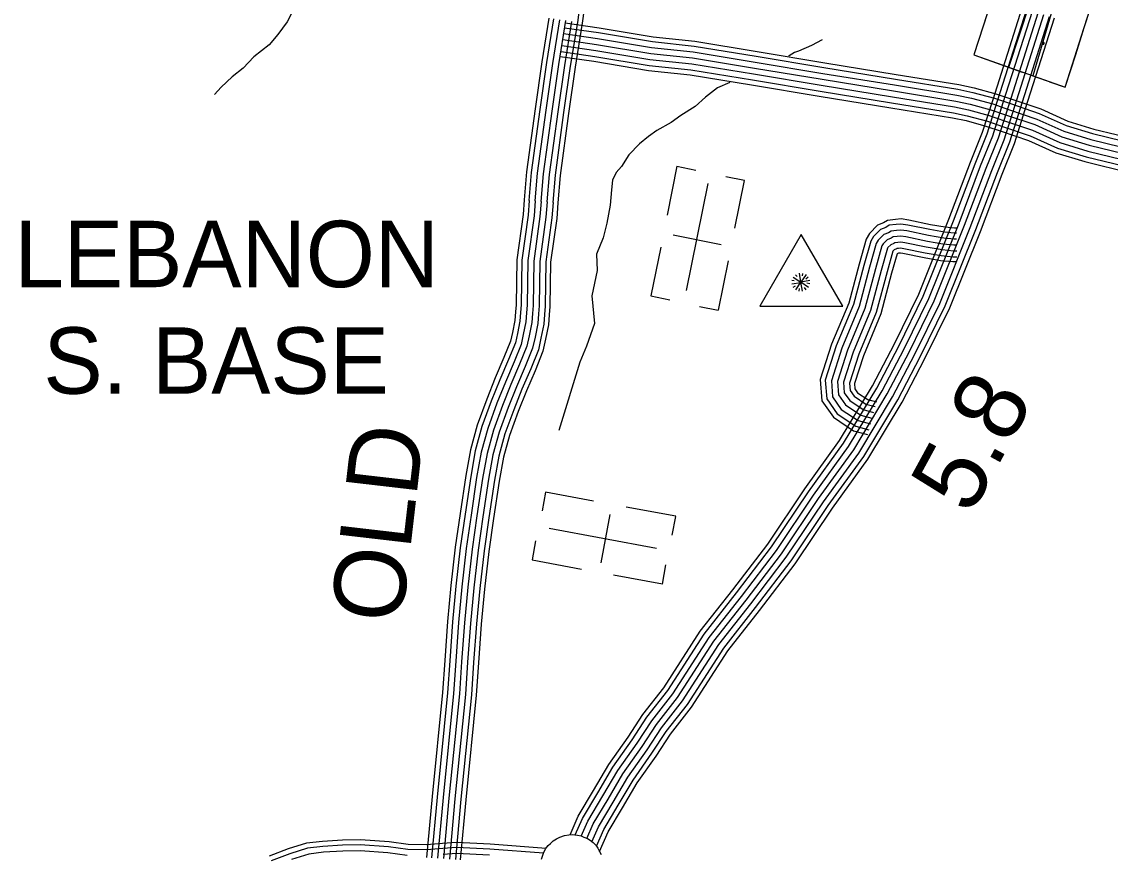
# Model space of a CAD drawing. Extents: x 1788175 to 1969470, y 584502 to 738744.
# Drawn here: x 1871356 to 1876977, y 657658 to 661956 of the extents above; entities that cross this region are included whole.
import ezdxf

# ---------------------------------------------------------------- set-up
doc = ezdxf.new("R2010")
doc.units = 0
for name, color, linetype in [('DESIGN - EROSION CONTROL - Devices', 7, 'Continuous'), ('DESIGN - ROW - Right-of-Way and Easement Labels', 7, 'Continuous'), ('DESIGN - SCRATCH - User 1', 7, 'Continuous'), ('DESIGN - TRAFFIC CONTROL PERMANENT - Signalization', 7, 'Continuous'), ('DESIGN - TRANSPORTATION - Text', 7, 'Continuous'), ('DESIGN - UTILITIES - Cable (Underground) with Text', 7, 'Continuous'), ('SURVEY - CENTERLINE - Preliminary Text', 7, 'Continuous'), ('SURVEY - CONTOURS - Index with Text', 7, 'Continuous'), ('SURVEY - DTM - Breaklines', 7, 'Continuous'), ('SURVEY - TRANSPORTATION - Roads', 7, 'Continuous'), ('SURVEY - VEGETATION - Features with Text', 7, 'Continuous')]:
    doc.layers.add(name, color=color, linetype=linetype)

msp = doc.modelspace()

# ---------------------------------------------------------------- linework, layer by layer
at = {"layer": 'DESIGN - EROSION CONTROL - Devices'}
msp.add_arc((1876630.6, 661845.4), 5.28, 201.7436, 125.4358, dxfattribs=at)
at = {"layer": 'DESIGN - SCRATCH - User 1'}
for points in [[(1879028.3, 668165.3), (1878742.7, 668202), (1878561.8, 667589.6), (1878120.1, 666446.2), (1878020, 666204.5), (1877943.4, 665945.2), (1877866.9, 665715.3), (1877702, 665184.9), (1877254.4, 663776.3), (1877065.9, 663245.8), (1876995.3, 662992.4), (1876901, 662680), (1876800.9, 662438.4), (1876576.8, 661677.3)], [(1876273.5, 661784.8), (1876452.9, 661721.2), (1877370.9, 664504.6), (1877867.3, 666140.1), (1878442.7, 667650.7), (1878550.1, 668005.4)], [(1876366.8, 662077.9), (1876273.5, 661784.8)], [(1876576.8, 661677.3), (1876745, 661617.7), (1876843.3, 661926.2), (1876904.4, 662118.3)]]:
    msp.add_lwpolyline(points, dxfattribs=at)
at = {"layer": 'DESIGN - TRANSPORTATION - Text'}
for points in [[(1873276.3, 662428.8), (1873260, 662419.8), (1873166.6, 662383.1), (1873109, 662352.7), (1873049.3, 662332.4), (1872993.7, 662304), (1872940.1, 662267.6), (1872882.5, 662233.2), (1872844.9, 662183), (1872811.3, 662134.8), (1872770.1, 662040.5), (1872726.7, 661956.2), (1872679.3, 661889.9), (1872633.8, 661837.6), (1872554.4, 661775), (1872499, 661716.7), (1872443.4, 661672.3), (1872386, 661617.9), (1872351.5, 661579.7)], [(1875489.7, 661862.8), (1875434.3, 661833.7), (1875366.7, 661805.1), (1875346.8, 661796.9), (1875319, 661780.7), (1875316.2, 661777.9)], [(1875012.8, 661643), (1874949.3, 661615.6), (1874887.8, 661567), (1874834.4, 661518.6), (1874758.9, 661471.9), (1874709.3, 661435.5), (1874635.9, 661394.9), (1874592.2, 661364.5), (1874546.6, 661326.1), (1874491.2, 661269.6), (1874453.8, 661209.3), (1874426.1, 661177.1), (1874406.5, 661138.9), (1874400.9, 661088.8), (1874395.5, 661008.8), (1874378.3, 660916.6), (1874359, 660840.4), (1874323.7, 660756.1), (1874326.8, 660671.2), (1874299.4, 660541.2), (1874313.1, 660397.6), (1874272.1, 660281.3), (1874237.9, 660199.3), (1874130.5, 659845.1)]]:
    msp.add_lwpolyline(points, dxfattribs=at)
at = {"layer": 'DESIGN - UTILITIES - Cable (Underground) with Text'}
for p, q in [((1874739.4, 661210.2), (1874688.7, 660957.2)), ((1874739.6, 661210.2), (1874837.2, 661190.7)), ((1875087.9, 661136.5), (1874991.5, 661155.7)), ((1875038.6, 660889.8), (1875088, 661136.4)), ((1874719.4, 660855.2), (1874968.1, 660805.4)), ((1874655.7, 660792), (1874605.3, 660540.3)), ((1874953.9, 660466.5), (1875005.1, 660722.2)), ((1874605.2, 660540.3), (1874703, 660520.7)), ((1874856.2, 660486), (1874953.3, 660466.6)), ((1874061.6, 659527.3), (1874043.6, 659430.7)), ((1874308.8, 659481.7), (1874061.6, 659527.4)), ((1874733.4, 659403.1), (1874476.9, 659450.5)), ((1874348.1, 659162.9), (1874394.3, 659412.3)), ((1874715.3, 659305.1), (1874733.3, 659402.5)), ((1873992.9, 659178), (1874011, 659275.8)), ((1873992.8, 659177.8), (1874246.6, 659130.8)), ((1874664.6, 659053.4), (1874682.8, 659151.5)), ((1874412.2, 659100.2), (1874664.7, 659053.5))]:
    msp.add_line(p, q, dxfattribs=at)
for points in [[(1874789.7, 660568.1), (1874900.2, 661120.2)], [(1874634.2, 659237.5), (1874080.6, 659339.9)]]:
    msp.add_lwpolyline(points, dxfattribs=at)
at = {"layer": 'SURVEY - CENTERLINE - Preliminary Text'}
for points in [[(1874187.7, 657758.9), (1874229.4, 657854.5), (1874309.1, 657987.5), (1874387.6, 658120.8), (1874487.6, 658263.1), (1874563.9, 658379.5), (1874672.4, 658518), (1874860, 658809.3), (1875028.3, 659023.1), (1875208.2, 659259.7), (1875399.2, 659544.1), (1875579.7, 659793.5), (1875750.1, 660077.3), (1875862.7, 660292.8), (1875988.8, 660549.8), (1876144.3, 660937.1), (1876256.1, 661231.8), (1876318, 661386), (1876371.8, 661555.4), (1876522.4, 662028.4)], [(1874214.4, 657758.4), (1874251.4, 657843.2), (1874330.3, 657974.9), (1874408.4, 658107.4), (1874508, 658249.2), (1874584, 658365.1), (1874692.6, 658503.6), (1874880.2, 658794.9), (1875047.8, 659007.9), (1875228.3, 659245.3), (1875419.5, 659530), (1875600.4, 659779.9), (1875771.7, 660065.2), (1875884.7, 660281.6), (1876011.3, 660539.7), (1876167.3, 660928.1), (1876279.1, 661222.8), (1876341.3, 661377.7), (1876395.4, 661547.9), (1876546, 662020.9)], [(1874245.6, 657752.3), (1874279.1, 657828.9), (1874357, 657959.1), (1874434.5, 658090.6), (1874533.7, 658231.8), (1874609.2, 658347), (1874717.9, 658485.6), (1874905.5, 658776.9), (1875072.3, 658989), (1875253.5, 659227.2), (1875444.9, 659512.2), (1875626.3, 659762.8), (1875798.8, 660050), (1875912.4, 660267.6), (1876039.7, 660527.1), (1876196.2, 660916.8), (1876308, 661211.6), (1876370.5, 661367.2), (1876424.9, 661538.5), (1876575.5, 662011.5)], [(1874274, 657740), (1874306.7, 657814.7), (1874383.6, 657943.2), (1874460.6, 658073.7), (1874559.3, 658214.4), (1874634.4, 658328.9), (1874743.2, 658467.6), (1874930.7, 658758.9), (1875096.9, 658970), (1875278.8, 659209.2), (1875470.3, 659494.5), (1875652.2, 659745.7), (1875825.8, 660034.9), (1875940.1, 660253.6), (1876068, 660514.5), (1876225.1, 660905.5), (1876336.9, 661200.3), (1876399.7, 661356.7), (1876454.5, 661529.1), (1876605, 662002.1)], [(1874300.5, 657723.1), (1874334.3, 657800.5), (1874410.3, 657927.4), (1874486.6, 658056.9), (1874585, 658197), (1874659.6, 658310.8), (1874768.4, 658449.6), (1874956, 658740.9), (1875121.4, 658951), (1875304, 659191.2), (1875495.8, 659476.8), (1875678.1, 659728.6), (1875852.9, 660019.7), (1875967.7, 660239.6), (1876096.4, 660501.9), (1876254, 660894.3), (1876365.8, 661189), (1876428.9, 661346.2), (1876484, 661519.7), (1876634.6, 661992.7)], [(1874323.9, 657699.3), (1874361.9, 657786.3), (1874436.9, 657911.6), (1874512.7, 658040.1), (1874610.7, 658179.6), (1874684.8, 658292.7), (1874793.7, 658431.6), (1874981.3, 658722.9), (1875145.9, 658932.1), (1875329.2, 659173.1), (1875521.2, 659459), (1875704, 659711.5), (1875879.9, 660004.5), (1875995.4, 660225.6), (1876124.7, 660489.2), (1876282.8, 660883), (1876394.6, 661177.7), (1876458.1, 661335.7), (1876513.5, 661510.3), (1876664.1, 661983.3)], [(1874340.2, 657672.4), (1874384.8, 657774.5), (1874459, 657898.4), (1874534.3, 658026.2), (1874631.9, 658165.1), (1874705.7, 658277.7), (1874814.7, 658416.7), (1875002.2, 658707.9), (1875166.2, 658916.3), (1875350.1, 659158.2), (1875542.3, 659444.3), (1875725.4, 659697.3), (1875902.3, 659991.9), (1876018.3, 660214), (1876148.2, 660478.8), (1876306.8, 660873.6), (1876418.6, 661168.4), (1876482.3, 661327), (1876538.1, 661502.5), (1876688.6, 661975.5)]]:
    msp.add_lwpolyline(points, dxfattribs=at)
at = {"layer": 'SURVEY - CONTOURS - Index with Text'}
for points in [[(1874100.7, 661023.5), (1874112.6, 661164.3), (1874156.2, 661486.8), (1874190.5, 661726.2), (1874227.1, 661952.8), (1874248.1, 662114)], [(1874126.4, 661021.4), (1874138.2, 661161.5), (1874181.7, 661483.2), (1874216, 661722.4), (1874252.5, 661949.1), (1874273.7, 662110.7)], [(1873952.5, 661036.1), (1873964.7, 661180.5), (1874008.9, 661507.3), (1874043.5, 661748.6), (1874079.9, 661974.3)], [(1873977.2, 661034), (1873989.3, 661177.8), (1874033.4, 661503.9), (1874067.9, 661744.9), (1874104.4, 661970.8)], [(1874008.1, 661031.4), (1874020.1, 661174.4), (1874064.1, 661499.6), (1874098.6, 661740.2), (1874135, 661966.3)], [(1874039, 661028.8), (1874051, 661171), (1874094.8, 661495.3), (1874129.2, 661735.6), (1874165.7, 661961.8)], [(1874039, 661028.8), (1874051, 661171), (1874094.8, 661495.3), (1874129.2, 661735.6), (1874165.7, 661961.8)], [(1874069.8, 661026.2), (1874081.8, 661167.6), (1874125.5, 661491), (1874159.9, 661730.9), (1874196.4, 661957.3)], [(1873951.5, 661036.1), (1873945.2, 660960.7), (1873912.3, 660727.3), (1873909.7, 660495.2), (1873906.2, 660458.1), (1873902.8, 660414.6), (1873890.5, 660352.3), (1873880.6, 660306.3), (1873846.5, 660222.1), (1873801.2, 660117.6), (1873757.1, 660007), (1873708.4, 659874.1), (1873673.2, 659746.6), (1873649.1, 659613.1), (1873620.2, 659417.4), (1873595.1, 659243.9), (1873572.2, 659045.4), (1873555.2, 658859.5), (1873540.4, 658658.3), (1873529.5, 658493.4), (1873475.1, 657956.1), (1873446.9, 657641.8)], [(1873977.2, 661034), (1873970.7, 660957.8), (1873938, 660725.4), (1873935.4, 660493.9), (1873931.8, 660455.9), (1873928.4, 660411.1), (1873915.6, 660347.1), (1873905.2, 660298.7), (1873870.2, 660212.1), (1873825, 660107.7), (1873781.1, 659997.8), (1873732.9, 659866.2), (1873698.3, 659740.8), (1873674.5, 659609), (1873645.6, 659413.7), (1873620.6, 659240.6), (1873597.7, 659042.8), (1873580.8, 658857.4), (1873566, 658656.5), (1873555.2, 658491.3), (1873500.7, 657953.6), (1873472.6, 657640)], [(1874008.1, 661031.4), (1874001.6, 660954.4), (1873968.9, 660723), (1873966.3, 660492.3), (1873962.7, 660453.3), (1873959.1, 660406.8), (1873946, 660340.8), (1873935, 660289.6), (1873898.8, 660200.2), (1873853.6, 660095.8), (1873810.1, 659986.7), (1873762.4, 659856.8), (1873728.6, 659734), (1873705.1, 659603.9), (1873676.3, 659409.2), (1873651.4, 659236.6), (1873628.6, 659039.6), (1873611.7, 658854.8), (1873597, 658654.4), (1873586, 658488.7), (1873531.6, 657950.7), (1873503.5, 657637.8)], [(1874039, 661028.8), (1874032.4, 660950.9), (1873999.9, 660720.7), (1873997.3, 660490.7), (1873993.6, 660450.6), (1873989.9, 660402.6), (1873976.4, 660334.5), (1873964.7, 660280.4), (1873927.4, 660188.2), (1873882.2, 660083.9), (1873839, 659975.6), (1873792, 659847.3), (1873758.8, 659727.1), (1873735.7, 659598.9), (1873707, 659404.7), (1873682.1, 659232.6), (1873659.4, 659036.4), (1873642.6, 658852.3), (1873627.9, 658652.2), (1873616.9, 658486.1), (1873562.4, 657947.8), (1873534.4, 657635.6)], [(1874039, 661028.8), (1874032.4, 660950.9), (1873999.9, 660720.7), (1873997.3, 660490.7), (1873993.6, 660450.6), (1873989.9, 660402.6), (1873976.4, 660334.5), (1873964.7, 660280.4), (1873927.4, 660188.2), (1873882.2, 660083.9), (1873839, 659975.6), (1873792, 659847.3), (1873758.8, 659727.1), (1873735.7, 659598.9), (1873707, 659404.7), (1873682.1, 659232.6), (1873659.4, 659036.4), (1873642.6, 658852.3), (1873627.9, 658652.2), (1873616.9, 658486.1), (1873562.4, 657947.8), (1873534.4, 657635.6)], [(1874069.8, 661026.2), (1874063.2, 660947.4), (1874030.9, 660718.3), (1874028.3, 660489), (1874024.5, 660448), (1874020.7, 660398.4), (1874006.7, 660328.2), (1873994.5, 660271.3), (1873956, 660176.2), (1873910.8, 660072), (1873868, 659964.5), (1873821.5, 659837.8), (1873789.1, 659720.2), (1873766.3, 659593.9), (1873737.7, 659400.2), (1873712.9, 659228.6), (1873690.3, 659033.2), (1873673.5, 658849.7), (1873658.8, 658650), (1873647.8, 658483.5), (1873593.3, 657944.8), (1873565.4, 657633.4)], [(1874100.7, 661023.5), (1874094, 660944), (1874061.9, 660716), (1874059.3, 660487.4), (1874055.4, 660445.4), (1874051.4, 660394.2), (1874037.1, 660322), (1874024.2, 660262.2), (1873984.6, 660164.2), (1873939.5, 660060.1), (1873896.9, 659953.4), (1873851.1, 659828.3), (1873819.4, 659713.3), (1873796.9, 659588.9), (1873768.3, 659395.8), (1873743.6, 659224.6), (1873721.1, 659030), (1873704.4, 658847.2), (1873689.7, 658647.9), (1873678.7, 658481), (1873624.2, 657941.9), (1873596.3, 657631.2)], [(1874125.4, 661021.5), (1874118.6, 660941.2), (1874086.6, 660714.1), (1874084, 660486.1), (1874080, 660443.3), (1874076, 660390.8), (1874061.3, 660316.9), (1874047.9, 660254.9), (1874007.4, 660154.7), (1873962.3, 660050.6), (1873920, 659944.6), (1873874.6, 659820.8), (1873843.5, 659707.8), (1873821.3, 659584.9), (1873792.8, 659392.2), (1873768.1, 659221.4), (1873745.7, 659027.5), (1873729, 658845.2), (1873714.4, 658646.2), (1873703.4, 658478.9), (1873648.8, 657939.5), (1873621, 657629.4)]]:
    msp.add_lwpolyline(points, dxfattribs=at)
at = {"layer": 'SURVEY - DTM - Breaklines'}
for p, q in [((1875381.6, 660857.7), (1875167.8, 660487.4)), ((1875595.4, 660487.4), (1875381.6, 660857.7)), ((1875381.6, 660857.7), (1875381.6, 660857.7)), ((1875167.8, 660487.4), (1875595.4, 660487.4))]:
    msp.add_line(p, q, dxfattribs=at)
for points in [[(1875370.2, 660658.3), (1875378.5, 660611.5)], [(1875332.8, 660621.6), (1875344.8, 660619.5)], [(1875332.8, 660602.6), (1875379.6, 660610.8)], [(1875339.9, 660638.2), (1875378.9, 660610.9)], [(1875352.6, 660649.1), (1875360.3, 660640.7)], [(1875352.9, 660572.2), (1875380.2, 660611.2)], [(1875406.3, 660651), (1875379, 660612)], [(1875426.2, 660620.4), (1875379.4, 660612.1)], [(1875418.6, 660584.7), (1875379.7, 660612)], [(1875388.1, 660564.9), (1875379.8, 660611.7)], [(1875388.5, 660656.2), (1875386.5, 660644.2)], [(1875405.5, 660629.3), (1875417.5, 660639.2)], [(1875425.3, 660602.6), (1875410.5, 660606.8)], [(1875349.7, 660591.2), (1875338.4, 660584.9)], [(1875371.6, 660579.2), (1875369.5, 660565.1)], [(1875406.2, 660572.1), (1875397.7, 660584.2)]]:
    msp.add_lwpolyline(points, dxfattribs=at)
at = {"layer": 'SURVEY - TRANSPORTATION - Roads'}
for points in [[(1874162.5, 661949.9), (1874338.2, 661924.2), (1874616, 661878), (1874831.4, 661855.2), (1875153.4, 661802.6), (1875502.7, 661744.6), (1875871.9, 661684.6), (1876195.3, 661632.1), (1876273.7, 661615.6), (1876386.6, 661584.8), (1876469.3, 661556.7)], [(1874154.4, 661894.7), (1874329.6, 661869.1), (1874608.5, 661822.8), (1874824, 661800), (1875144.3, 661747.6), (1875493.7, 661689.6), (1875863, 661629.6), (1876185.1, 661577.3), (1876260.6, 661561.4), (1876370.3, 661531.5), (1876451.4, 661503.9)], [(1874158.9, 661925.4), (1874334.4, 661899.8), (1874612.6, 661853.5), (1874828.1, 661830.7), (1875149.4, 661778.2), (1875498.7, 661720.2), (1875867.9, 661660.2), (1876190.8, 661607.8), (1876267.9, 661591.5), (1876379.3, 661561.2), (1876461.3, 661533.3)], [(1874150, 661864.1), (1874324.8, 661838.5), (1874604.3, 661792.1), (1874819.8, 661769.3), (1875139.3, 661717), (1875488.7, 661659), (1875858, 661599), (1876179.4, 661546.8), (1876253.3, 661531.2), (1876361.2, 661501.8), (1876441.4, 661474.6)], [(1874150, 661864.1), (1874324.8, 661838.5), (1874604.3, 661792.1), (1874819.8, 661769.3), (1875139.3, 661717), (1875488.7, 661659), (1875858, 661599), (1876179.4, 661546.8), (1876253.3, 661531.2), (1876361.2, 661501.8), (1876441.4, 661474.6)], [(1874141, 661802.7), (1874315.2, 661777.3), (1874595.9, 661730.6), (1874811.6, 661707.8), (1875129.2, 661655.9), (1875478.6, 661597.8), (1875848.1, 661537.8), (1876168, 661485.9), (1876238.7, 661470.9), (1876343, 661442.5), (1876421.4, 661415.9)], [(1874145.5, 661833.4), (1874320, 661807.9), (1874600.1, 661761.3), (1874815.7, 661738.5), (1875134.2, 661686.5), (1875483.6, 661628.4), (1875853, 661568.4), (1876173.7, 661516.3), (1876246, 661501.1), (1876352.1, 661472.2), (1876431.4, 661445.2)], [(1874137.3, 661777.3), (1874311.3, 661751.8), (1874592.5, 661705.1), (1874808.1, 661682.3), (1875125, 661630.5), (1875474.4, 661572.4), (1875843.9, 661512.5), (1876163.3, 661460.6), (1876232.7, 661445.9), (1876335.5, 661417.9), (1876413.2, 661391.5)], [(1876469.3, 661556.7), (1876618.9, 661505.8), (1876757.6, 661443.2), (1876891.7, 661402.3), (1877123, 661346.2), (1877620.1, 661224.6)], [(1876451.4, 661503.9), (1876598.4, 661453.9), (1876737.9, 661390.9), (1876877, 661348.5), (1877109.8, 661292), (1877606.9, 661170.5)], [(1876461.4, 661533.3), (1876609.8, 661482.8), (1876748.9, 661420), (1876885.2, 661378.5), (1877117.2, 661322.2), (1877614.3, 661200.6)], [(1876431.4, 661445.2), (1876575.6, 661396.2), (1876716, 661332.8), (1876860.6, 661288.7), (1877095.2, 661231.8), (1877592.2, 661110.3)], [(1876441.4, 661474.6), (1876587, 661425.1), (1876727, 661361.8), (1876868.8, 661318.6), (1877102.5, 661261.9), (1877599.5, 661140.4)], [(1876441.4, 661474.6), (1876587, 661425.1), (1876727, 661361.8), (1876868.8, 661318.6), (1877102.5, 661261.9), (1877599.5, 661140.4)], [(1876413.2, 661391.5), (1876554.7, 661343.4), (1876696, 661279.6), (1876845.7, 661234), (1877081.7, 661176.7), (1877578.7, 661055.2)], [(1876421.4, 661415.9), (1876564.2, 661367.3), (1876705.1, 661303.7), (1876852.5, 661258.8), (1877087.8, 661201.7), (1877584.8, 661080.2)], [(1876183.4, 660890.7), (1876173.1, 660890.6), (1876124.8, 660895.6), (1876049.5, 660908.3), (1875936.8, 660931.9), (1875896.8, 660937.9), (1875868.1, 660934.5), (1875827, 660930.5), (1875805.9, 660917.7), (1875775.9, 660905.4), (1875733.8, 660862.8), (1875716.6, 660833.6), (1875680.1, 660703.8), (1875626.6, 660504)], [(1876183.5, 660865), (1876171.9, 660864.9), (1876121.4, 660870.1), (1876044.7, 660883.1), (1875932.2, 660906.6), (1875896.4, 660911.9), (1875870.9, 660908.9), (1875835.4, 660905.5), (1875817.6, 660894.6), (1875790.5, 660883.6), (1875754.3, 660846.9), (1875740.4, 660823.4), (1875704.9, 660697), (1875651, 660495.7)], [(1876183.7, 660834), (1876170.4, 660833.9), (1876117.2, 660839.3), (1876038.9, 660852.6), (1875926.8, 660876.1), (1875895.9, 660880.6), (1875874.1, 660878.1), (1875845.4, 660875.3), (1875831.6, 660866.9), (1875808.1, 660857.3), (1875779.1, 660827.9), (1875769.2, 660811.1), (1875734.8, 660688.8), (1875680.4, 660485.7)], [(1876183.9, 660803), (1876168.9, 660802.9), (1876113, 660808.6), (1876033.2, 660822.1), (1875921.3, 660845.5), (1875895.4, 660849.4), (1875877.4, 660847.3), (1875855.5, 660845.2), (1875845.6, 660839.1), (1875825.7, 660831), (1875803.8, 660808.9), (1875797.9, 660798.8), (1875764.6, 660680.6), (1875709.8, 660475.8)], [(1876183.9, 660803), (1876168.9, 660802.9), (1876113, 660808.6), (1876033.2, 660822.1), (1875921.3, 660845.5), (1875895.4, 660849.4), (1875877.4, 660847.3), (1875855.5, 660845.2), (1875845.6, 660839.1), (1875825.7, 660831), (1875803.8, 660808.9), (1875797.9, 660798.8), (1875764.6, 660680.6), (1875709.8, 660475.8)], [(1876184.1, 660772), (1876167.4, 660771.9), (1876108.9, 660777.9), (1876027.4, 660791.7), (1875915.9, 660815), (1875894.9, 660818.1), (1875880.7, 660816.5), (1875865.6, 660815), (1875859.6, 660811.3), (1875843.3, 660804.7), (1875828.6, 660789.8), (1875826.7, 660786.5), (1875794.5, 660672.4), (1875739.3, 660465.8)], [(1876184.2, 660741), (1876165.9, 660740.9), (1876104.7, 660747.1), (1876021.6, 660761.2), (1875910.4, 660784.5), (1875894.4, 660786.8), (1875884, 660785.6), (1875875.6, 660784.8), (1875873.6, 660783.6), (1875860.9, 660778.4), (1875854.9, 660772.3), (1875824.4, 660664.2), (1875768.7, 660455.8)], [(1876184.4, 660716.3), (1876164.8, 660716.2), (1876101.4, 660722.6), (1876017, 660736.9), (1875906.1, 660760.1), (1875894, 660761.9), (1875886.7, 660761), (1875883, 660760.7), (1875876.5, 660758.1), (1875848.3, 660657.6), (1875792.1, 660447.8)], [(1875626.6, 660504), (1875538.4, 660291.1), (1875479.6, 660108.8), (1875488, 659999.5), (1875547.9, 659913.9), (1875652, 659844.4), (1875723.4, 659824.9)], [(1875651, 660495.7), (1875562.5, 660282.2), (1875505.6, 660105.7), (1875513.1, 660008.5), (1875566.2, 659932.6), (1875662.8, 659868.1), (1875730.2, 659849.7)], [(1875680.4, 660485.7), (1875591.7, 660271.5), (1875537, 660102), (1875543.4, 660019.3), (1875588.2, 659955.1), (1875675.9, 659896.7), (1875738.3, 659879.6)], [(1875709.8, 660475.8), (1875620.8, 660260.8), (1875568.4, 660098.3), (1875573.6, 660030.1), (1875610.3, 659977.7), (1875688.9, 659925.3), (1875746.5, 659909.5)], [(1875709.8, 660475.8), (1875620.8, 660260.8), (1875568.4, 660098.3), (1875573.6, 660030.1), (1875610.3, 659977.7), (1875688.9, 659925.3), (1875746.5, 659909.5)], [(1875739.3, 660465.8), (1875649.9, 660250.1), (1875599.8, 660094.6), (1875603.9, 660040.9), (1875632.4, 660000.2), (1875701.9, 659953.8), (1875754.7, 659939.4)], [(1875768.7, 660455.8), (1875679, 660239.4), (1875631.1, 660090.9), (1875634.2, 660051.8), (1875654.4, 660022.8), (1875714.9, 659982.4), (1875762.8, 659969.4)], [(1875792.1, 660447.8), (1875702.2, 660230.9), (1875656.2, 660087.9), (1875658.3, 660060.4), (1875672, 660040.8), (1875725.3, 660005.2), (1875769.3, 659993.2)], [(1874063.7, 657688.3), (1873774.7, 657709.5), (1873601, 657718.9), (1873528.5, 657714.1), (1873447.1, 657706), (1873351.5, 657709.1), (1873253.1, 657722.3), (1873105.4, 657732), (1873011.8, 657731.4), (1872909.2, 657724.6), (1872827.3, 657715), (1872731.4, 657685.3), (1872634.3, 657648.7)], [(1874049.9, 657663.5), (1873773, 657683.8), (1873601.1, 657693.1), (1873530.6, 657688.4), (1873447.9, 657680.3), (1873349.4, 657683.4), (1873250.6, 657696.7), (1873104.6, 657706.2), (1873012.7, 657705.7), (1872911.6, 657698.9), (1872832.7, 657689.7), (1872739.8, 657661), (1872644.3, 657625)], [(1873346.8, 657652.5), (1873247.5, 657665.9), (1873103.7, 657675.2), (1873013.9, 657674.7), (1872914.4, 657668.1), (1872839.1, 657659.2), (1872749.8, 657631.6)], [(1873771.1, 657652.9), (1873601.3, 657662.1), (1873533.1, 657657.5)]]:
    msp.add_lwpolyline(points, dxfattribs=at)
at = {"layer": 'SURVEY - VEGETATION - Features with Text'}
for points in [[(1876397.7, 662175), (1876366.8, 662077.9), (1876317.6, 661923.4)], [(1876273.5, 661784.8), (1876745, 661617.7), (1876843.3, 661926.2), (1876904.4, 662118.3)], [(1876366.8, 662077.9), (1876273.5, 661784.8)], [(1876798.9, 661787), (1876843.3, 661926.2), (1876879, 662038.6)], [(1876273.5, 661784.8), (1876522.3, 661696.6)], [(1876663.7, 661646.5), (1876745, 661617.7), (1876798.9, 661787)], [(1874039.7, 657633), (1874050.1, 657664.1), (1874061.6, 657685.6), (1874075.1, 657703.4), (1874086.2, 657714.1), (1874100.4, 657726.9), (1874116.8, 657737), (1874135.1, 657746.4), (1874158.4, 657755), (1874180.7, 657758.4), (1874198.6, 657759.7), (1874225.6, 657757.4), (1874244.3, 657752.8), (1874259.3, 657746.9), (1874276.9, 657738.7), (1874291.3, 657730.1), (1874306.5, 657718.6), (1874320.4, 657704.3), (1874331.1, 657689.2), (1874340, 657672.9), (1874348.9, 657656.6)]]:
    msp.add_lwpolyline(points, dxfattribs=at)

# ---------------------------------------------------------------- texts
at = {"layer": 'DESIGN - ROW - Right-of-Way and Easement Labels'}
msp.add_text('OLD', height=370, rotation=83.3941, dxfattribs=at).set_placement((1873317.8, 658842.2))
at = {"layer": 'DESIGN - TRAFFIC CONTROL PERMANENT - Signalization'}
msp.add_text('5.8', height=369.6, rotation=61.4628, dxfattribs=at).set_placement((1876255.7, 659401.3))
at = {"layer": 'SURVEY - DTM - Breaklines'}
for s, p in [('LEBANON ', (1871318.7, 660585.7)), ('S. BASE', (1871468, 660035.5))]:
    msp.add_text(s, height=343, dxfattribs=at).set_placement(p)

doc.saveas('drawing.dxf')
